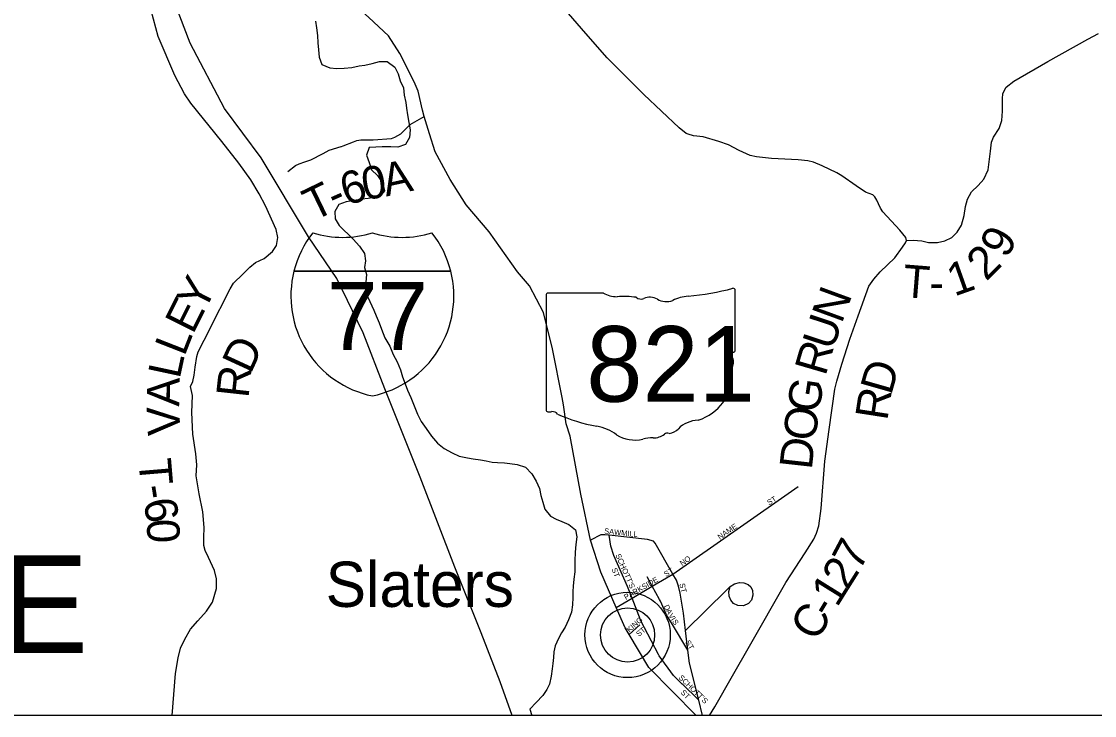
# Model space of a CAD drawing. Extents: x -22 to 431, y -18 to 160.
# Drawn here: x 323.412 to 325.283, y 147.68 to 148.89 of the extents above; entities that cross this region are included whole.
import ezdxf

# ---------------------------------------------------------------- set-up
doc = ezdxf.new("R2010")
doc.units = 0
for name, color, linetype in [('GM_X_Adjacent_County', 7, 'Continuous'), ('GM_X_Adjacent_County_Text', 7, 'Continuous'), ('GM_X_Airport_Location_Class_2', 7, 'Continuous'), ('GM_X_City_Street', 7, 'Continuous'), ('GM_X_City_Street_Text', 7, 'Continuous'), ('GM_X_County_Road', 7, 'Continuous'), ('GM_X_County_Road_Text', 7, 'Continuous'), ('GM_X_County_ROW', 7, 'Continuous'), ('GM_X_County_Subdivision', 7, 'Continuous'), ('GM_X_Minor_River_Text', 7, 'Continuous'), ('GM_X_Rail_Line', 7, 'Continuous'), ('GM_X_Rail_Line_Text', 7, 'Continuous'), ('GM_X_Section', 7, 'Continuous'), ('GM_X_Township_Road', 7, 'Continuous'), ('GM_X_Township_ROW', 7, 'Continuous'), ('GM_X_Township_Subdivision_Text', 7, 'Continuous')]:
    doc.layers.add(name, color=color, linetype=linetype)

msp = doc.modelspace()

# ---------------------------------------------------------------- linework, layer by layer
at = {"layer": 'GM_X_Adjacent_County_Text'}
for points in [[(324.9552, 148.5081), (324.9552, 148.5081), (324.954, 148.5131), (324.9434, 148.5263), (324.9142, 148.5581), (324.9101, 148.5642), (324.9063, 148.5718), (324.9032, 148.5782), (324.9002, 148.5839), (324.8964, 148.5877), (324.8839, 148.5926), (324.8672, 148.6032), (324.8422, 148.6206), (324.8335, 148.6263), (324.8081, 148.638), (324.793, 148.6444), (324.7831, 148.6471), (324.7665, 148.6489), (324.7195, 148.6511), (324.6934, 148.6538), (324.6824, 148.6564), (324.6635, 148.6647), (324.6449, 148.6749), (324.6279, 148.6806), (324.6006, 148.6885), (324.5839, 148.6908), (324.5745, 148.6934), (324.5707, 148.6945), (324.5585, 148.7044), (324.4971, 148.7623), (324.4331, 148.8263), (324.396, 148.8691), (324.3353, 148.9392)], [(324.6519, 147.7492), (324.6812, 147.8009), (324.7447, 147.9117), (324.7784, 147.9637), (324.7935, 147.9876), (324.7984, 147.9979), (324.8026, 148.0108), (324.8064, 148.0411), (324.8127, 148.1234), (324.8206, 148.1788), (324.8304, 148.2486), (324.8338, 148.263), (324.8425, 148.2926), (324.8561, 148.3362), (324.8712, 148.3768), (324.8897, 148.4284), (324.898, 148.4409), (324.909, 148.4535), (324.9347, 148.4778), (324.9484, 148.4964), (324.9533, 148.504), (324.9552, 148.5081)], [(324.6119, 147.6799), (324.6211, 147.695), (324.6519, 147.7492)]]:
    msp.add_lwpolyline(points, dxfattribs=at)
at = {"layer": 'GM_X_Airport_Location_Class_2'}
for p, q in [((324.3269, 148.413), (324.3269, 148.2129)), ((324.4267, 148.4164), (324.3302, 148.4164)), ((324.6565, 148.3167), (324.6565, 148.4214)), ((324.6565, 148.3167), (324.6565, 148.3167))]:
    msp.add_line(p, q, dxfattribs=at)
for centre, major_axis, start_param, end_param in [((324.5391, 148.6893), (0.3495, 0), 4.814394, 5.042369), ((324.6528, 148.4218), (0.00367, 0), 6.141152, 7.989035), ((324.3307, 148.4134), (0.00382, 0), 1.712693, 3.28349), ((324.4497, 148.4397), (0.037, 0), 4.042523, 4.731795), ((324.4619, 148.3041), (0.133, 0), 1.404758, 1.657858), ((324.4921, 148.4145), (0.0107, 0), 3.836095, 5.185415), ((324.5078, 148.3913), (0.0222, 0), 0.950623, 2.079405), ((324.5365, 148.423), (0.0267, 0), 4.081561, 5.145723), ((324.5837, 148.3553), (0.0703, 0), 1.699011, 2.107814), ((324.6556, 148.309), (0.00568, 0), 1.883978, 3.671073), ((324.6526, 148.3163), (0.00393, 0), 5.05454, 6.418171), ((324.6195, 148.2958), (0.0341, 0), 5.934695, 6.695948), ((324.6696, 148.2729), (0.0248, 0), 2.387724, 3.262537), ((324.5587, 148.2596), (0.0874, 0), 5.101752, 6.440018), ((324.3307, 148.2124), (0.00385, 0), 3.00124, 4.508301), ((324.3313, 148.2329), (0.0294, 0), 4.665946, 4.897461), ((324.3373, 148.2013), (0.0106, 0), 0.519207, 1.627899), ((324.4711, 148.3811), (0.2524, 0), 4.195997, 4.488961), ((324.3959, 148.123), (0.079, 0), 0.823519, 1.323587), ((324.5349, 148.1935), (0.0282, 0), 4.937069, 5.64225), ((324.5955, 148.1567), (0.0479, 0), 1.647645, 2.488434), ((324.4813, 148.2003), (0.0501, 0), 4.026481, 4.996735), ((324.5103, 148.1311), (0.0412, 0), 1.495662, 1.94098), ((324.5139, 148.1853), (0.0267, 0), 4.691044, 5.507374), ((324.5381, 148.166), (0.00752, 0), 1.147584, 2.315152)]:
    msp.add_ellipse(centre, major_axis=major_axis, ratio=0.8, start_param=start_param, end_param=end_param, dxfattribs=at)
at = {"layer": 'GM_X_County_Road'}
msp.add_lwpolyline([(324.5643, 147.7346), (324.564, 147.7349), (324.5487, 147.7499), (324.5237, 147.784), (324.5226, 147.7861)], dxfattribs=at)
at = {"layer": 'GM_X_County_ROW'}
for points in [[(324.3568, 148.2215), (324.3548, 148.2346), (324.3377, 148.3191), (324.3221, 148.3825), (324.2979, 148.4291), (324.2767, 148.4535), (324.2271, 148.5231), (324.1871, 148.5703), (324.1592, 148.6143), (324.1333, 148.6627), (324.1231, 148.6939), (324.1142, 148.7241), (324.1109, 148.7352), (324.1033, 148.7682), (324.0965, 148.7845), (324.0718, 148.8338), (324.0517, 148.8648), (324.0173, 148.897), (323.9862, 148.9254)], [(324.5886, 147.6799), (324.5059, 147.7638), (324.4716, 147.8211), (324.4646, 147.8328), (324.4489, 147.8685), (324.4221, 147.9298), (324.4042, 147.9856), (324.3875, 148.0659), (324.3685, 148.1671), (324.3616, 148.1885), (324.3568, 148.2215)]]:
    msp.add_lwpolyline(points, dxfattribs=at)
at = {"layer": 'GM_X_Minor_River_Text'}
for points in [[(323.856, 148.5271), (323.856, 148.5274), (323.8375, 148.5686), (323.8264, 148.5894), (323.8118, 148.6139), (323.7908, 148.6429), (323.7614, 148.6806), (323.7071, 148.7477), (323.696, 148.7639), (323.6792, 148.7957), (323.6499, 148.8637), (323.6378, 148.9088), (323.633, 148.944), (323.6305, 148.9899), (323.6319, 149.0536), (323.6328, 149.0885), (323.6311, 149.109), (323.6284, 149.1184), (323.6204, 149.1286)], [(324.9552, 148.5081), (324.967, 148.5088), (324.9818, 148.5074), (324.9935, 148.5048), (325.0095, 148.5046), (325.0223, 148.5077), (325.0344, 148.5131), (325.0434, 148.5226), (325.0513, 148.5348), (325.0557, 148.5519), (325.0582, 148.5671), (325.0615, 148.5801), (325.0683, 148.593), (325.0803, 148.6037), (325.0901, 148.6152), (325.0979, 148.6312), (325.1018, 148.6638), (325.1033, 148.6794), (325.107, 148.6881), (325.1171, 148.7034), (325.1215, 148.7174), (325.1229, 148.7334), (325.1224, 148.755), (325.1235, 148.7641), (325.1291, 148.7755), (325.1423, 148.7859), (325.2015, 148.8201), (325.2712, 148.8589), (325.2901, 148.869)], [(323.9696, 148.6722), (323.9727, 148.6732), (323.9908, 148.6802), (323.9965, 148.6825), (324.0033, 148.6837), (324.0253, 148.6838), (324.0571, 148.6856), (324.0631, 148.6883), (324.0733, 148.6941), (324.0831, 148.7036), (324.0898, 148.7101), (324.1142, 148.7241)], [(323.8765, 148.6284), (323.8897, 148.6388), (323.8961, 148.6419), (323.9059, 148.645), (323.9165, 148.6489), (323.9376, 148.6596), (323.9485, 148.6654), (323.9694, 148.6721), (323.9696, 148.6722)], [(323.7403, 148.3537), (323.7403, 148.3539), (323.7757, 148.4236), (323.7817, 148.4335), (323.7979, 148.4492), (323.8099, 148.4618), (323.8197, 148.4695), (323.8351, 148.4768), (323.8498, 148.4887), (323.8566, 148.4993), (323.8587, 148.513), (323.856, 148.5271)], [(323.6743, 147.6799), (323.6805, 147.7534), (323.6848, 147.7808), (323.6889, 147.7971), (323.6967, 147.8131), (323.7064, 147.8303), (323.7192, 147.8451), (323.7346, 147.8616), (323.7447, 147.8776), (323.7517, 147.9012), (323.7516, 147.9182), (323.7481, 147.933), (323.7377, 147.9557), (323.7323, 147.9678), (323.7296, 147.9761), (323.7299, 147.9901), (323.7305, 148.0076), (323.7281, 148.0348), (323.7214, 148.0663), (323.7163, 148.0977), (323.7173, 148.1171), (323.716, 148.136), (323.7105, 148.1705), (323.7091, 148.208), (323.71, 148.2376), (323.7068, 148.2535), (323.7106, 148.2623), (323.7131, 148.2733), (323.7149, 148.287), (323.7178, 148.3059), (323.72, 148.3139), (323.7305, 148.3345), (323.7403, 148.3537)], [(324.5695, 147.828), (324.642, 147.8992)], [(324.642, 147.8992), (324.6478, 147.9049), (324.6551, 147.9094), (324.6637, 147.9116), (324.6713, 147.9111), (324.6792, 147.9086), (324.684, 147.9041), (324.6868, 147.898), (324.6873, 147.8895), (324.6848, 147.8813), (324.6797, 147.8753), (324.6707, 147.871), (324.6613, 147.8719), (324.6534, 147.8752), (324.6487, 147.8808), (324.6459, 147.8878), (324.6456, 147.8959), (324.6478, 147.9047)]]:
    msp.add_lwpolyline(points, dxfattribs=at)
at = {"layer": 'GM_X_Rail_Line'}
msp.add_lwpolyline([(324.2676, 147.6799), (324.2465, 147.7384), (324.2135, 147.824), (324.1675, 147.9385), (324.1073, 148.0954), (324.0457, 148.2492), (324.0077, 148.347), (323.9615, 148.4417), (323.9126, 148.5147), (323.8297, 148.6521), (323.766, 148.738), (323.706, 148.852), (323.6803, 148.9187), (323.6662, 149.0139)], dxfattribs=at)
at = {"layer": 'GM_X_Rail_Line_Text'}
for p, q in [((323.887, 148.4548), (324.1603, 148.4548)), ((324.1603, 148.4548), (323.887, 148.4548)), ((324.1603, 148.4548), (323.887, 148.4548))]:
    msp.add_line(p, q, dxfattribs=at)
for centre, start, end in [((324.0592, 148.4112), 141.669, 165.8066), ((323.9718, 148.6911), 253.0091, 286.9909), ((324.0755, 148.6911), 253.0091, 286.9909), ((323.9882, 148.4112), 14.1934, 38.331), ((324.0592, 148.4112), 165.8066, 258.463), ((323.9882, 148.4112), 281.537, 14.1934)]:
    msp.add_arc(centre, 0.1776, start, end, dxfattribs=at)
at = {"layer": 'GM_X_Section'}
msp.add_line((331.7949, 147.6799), (319.5549, 147.6799), dxfattribs=at)
at = {"layer": 'GM_X_Township_Road'}
for radius in [0.0744, 0.0472]:
    msp.add_circle((324.4688, 147.8204), radius, dxfattribs=at)
at = {"layer": 'GM_X_Township_ROW'}
for points in [[(324.5477, 147.9264), (324.766, 148.0791)], [(324.5993, 147.6799), (324.5928, 147.7066), (324.5767, 147.7715), (324.5738, 147.7941), (324.5695, 147.828), (324.5664, 147.8584), (324.5616, 147.8863), (324.5603, 147.8932), (324.5578, 147.9052), (324.5539, 147.916), (324.5477, 147.9264), (324.5171, 147.9804), (324.5137, 147.9838), (324.5035, 147.9868), (324.4367, 147.9942), (324.4292, 147.9951), (324.4224, 147.9947), (324.4042, 147.9856)], [(324.5103, 147.8097), (324.4917, 147.8453), (324.4911, 147.8465), (324.4765, 147.8846), (324.4687, 147.9049), (324.4448, 147.9587), (324.4395, 147.9754), (324.4367, 147.9942)], [(324.4489, 147.8685), (324.4765, 147.8846), (324.5119, 147.9054), (324.5477, 147.9264)], [(324.5243, 147.8822), (324.5119, 147.9054), (324.5031, 147.922)], [(324.5738, 147.7941), (324.5472, 147.8388), (324.5364, 147.8555), (324.5259, 147.8792), (324.5243, 147.8822)], [(324.4716, 147.8211), (324.4903, 147.8381)], [(324.5226, 147.7861), (324.5225, 147.7863), (324.5103, 147.8097)], [(324.5928, 147.7066), (324.5643, 147.7346)]]:
    msp.add_lwpolyline(points, dxfattribs=at)
at = {"layer": 'GM_X_Township_Subdivision_Text'}
for points in [[(323.9248, 148.8903), (323.9264, 148.879), (323.928, 148.8657), (323.9285, 148.8529), (323.9298, 148.8404), (323.9307, 148.8275), (323.9358, 148.8147), (323.9494, 148.8091), (323.9616, 148.8081), (323.9744, 148.8086), (323.9877, 148.8099), (324.0005, 148.8127), (324.0104, 148.8139), (324.0236, 148.8164), (324.036, 148.8203), (324.0493, 148.8204), (324.0627, 148.8103), (324.0685, 148.7987), (324.072, 148.7866), (324.0782, 148.7741), (324.0794, 148.7613), (324.0822, 148.7488), (324.0831, 148.7389), (324.0851, 148.7272), (324.0875, 148.714), (324.0899, 148.7011), (324.0885, 148.6874), (324.0815, 148.6752), (324.0682, 148.6709), (324.0557, 148.6715), (324.041, 148.6714), (324.0296, 148.6709), (324.0179, 148.67), (324.0135, 148.657), (324.0182, 148.6438), (324.0221, 148.6314), (324.0328, 148.6212), (324.042, 148.6077), (324.0448, 148.5945), (324.0369, 148.5849), (324.0264, 148.5829), (324.0162, 148.5813), (324.0056, 148.5804), (323.9919, 148.578), (323.978, 148.5755), (323.9655, 148.5708), (323.9584, 148.5586), (323.9586, 148.5461), (323.9659, 148.5341)], [(323.9659, 148.5341), (323.99, 148.5105), (324.0011, 148.4981), (324.0099, 148.4853), (324.012, 148.4728), (324.0098, 148.461), (324.0137, 148.4489), (324.0123, 148.4357), (324.0113, 148.425), (324.0149, 148.4118), (324.0191, 148.402), (324.0261, 148.3865), (324.0304, 148.3767), (324.0354, 148.3646), (324.0397, 148.3533), (324.0455, 148.3386), (324.054, 148.3239), (324.0602, 148.3092), (324.0668, 148.2964), (324.073, 148.2828), (324.0765, 148.2703), (324.0808, 148.2582), (324.0851, 148.2473), (324.0909, 148.2341), (324.0963, 148.2201), (324.1025, 148.2054), (324.1087, 148.1926), (324.1176, 148.1802), (324.1268, 148.167), (324.1371, 148.1546), (324.149, 148.1456), (324.1627, 148.1378), (324.1752, 148.1323), (324.1897, 148.1294), (324.1995, 148.1276), (324.2124, 148.1255), (324.2219, 148.1241), (324.2325, 148.1219), (324.242, 148.1213), (324.2541, 148.1203), (324.2636, 148.1192), (324.2765, 148.1178), (324.2906, 148.1127), (324.3017, 148.1011), (324.3094, 148.0886), (324.3152, 148.0758), (324.3176, 148.0637), (324.3207, 148.052), (324.3242, 148.0399), (324.3342, 148.0275), (324.3441, 148.0223), (324.354, 148.0182), (324.3662, 148.0127), (324.378, 148.0037), (324.38, 147.9912), (324.3786, 147.9779), (324.3776, 147.965), (324.3767, 147.9495), (324.3769, 147.9302), (324.3751, 147.9176), (324.3741, 147.9055), (324.3734, 147.896), (324.3735, 147.8858), (324.3725, 147.8729), (324.3711, 147.86), (324.366, 147.8467), (324.36, 147.8337), (324.3533, 147.8241), (324.3481, 147.8142), (324.3426, 147.8017), (324.3404, 147.7907), (324.3394, 147.7812), (324.3384, 147.7705), (324.3373, 147.7611), (324.3355, 147.7485), (324.3327, 147.7348), (324.3282, 147.7253), (324.3207, 147.715), (324.3091, 147.7027), (324.2986, 147.6913), (324.3017, 147.6799)]]:
    msp.add_lwpolyline(points, dxfattribs=at)

# ---------------------------------------------------------------- texts
at = {"layer": 'GM_X_Adjacent_County'}
msp.add_text('Slaters', height=0.07891, rotation=0, dxfattribs=at).set_placement((323.9423, 147.8693))
at = {"layer": 'GM_X_Airport_Location_Class_2'}
msp.add_text('821', height=0.13184, dxfattribs=at).set_placement((324.3967, 148.227))
at = {"layer": 'GM_X_City_Street'}
for s, rotation, p in [('N', 69.898, (324.8422, 148.3618)), ('U', 71.8254, (324.8268, 148.3147)), ('R', 73.6884, (324.8138, 148.2704)), ('D', 74.0621, (324.9284, 148.2371)), ('G', 81.3006, (324.8026, 148.2059)), ('R', 81.2191, (324.9216, 148.1928)), ('O', 81.6834, (324.7954, 148.1566)), ('D', 83.6449, (324.7899, 148.1074)), ('7', 62.0229, (324.8732, 147.9303)), ('2', 57.8804, (324.8524, 147.8967)), ('1', 58.0884, (324.8339, 147.8671)), ('C', 59.9225, (324.7988, 147.8071)), ('-', 59.1125, (324.8221, 147.8473))]:
    msp.add_text(s, height=0.0568, rotation=rotation, dxfattribs=at).set_placement(p)
at = {"layer": 'GM_X_City_Street_Text'}
for s, rotation, p in [('6', 17.8228, (323.9784, 148.5681)), ('0', 9.0037, (324.0095, 148.5783)), ('A', 12.3791, (324.0476, 148.5845)), ('T', 25.7198, (323.9207, 148.541)), ('-', 23.9355, (323.9586, 148.5592)), ('9', 61.3628, (325.1301, 148.475)), ('2', 44.451, (325.0941, 148.436)), ('T', 355.431, (324.9471, 148.4098)), ('1', 19.5743, (325.0385, 148.4101)), ('Y', 62.9707, (323.7297, 148.381)), ('-', 0.7469, (324.9953, 148.4062)), ('E', 63.41, (323.7107, 148.3431)), ('L', 68.6514, (323.6958, 148.3047)), ('D', 65.3103, (323.8113, 148.274)), ('L', 77.9151, (323.6876, 148.2655)), ('R', 83.7624, (323.8075, 148.2322)), ('A', 88.6156, (323.6867, 148.2183)), ('V', 92.7476, (323.6891, 148.1694)), ('T', 274.7797, (323.6157, 148.1258)), ('-', 278.8795, (323.6198, 148.0791)), ('6', 281.0065, (323.6238, 148.0538)), ('0', 271.8218, (323.6302, 148.0218))]:
    msp.add_text(s, height=0.0568, rotation=rotation, dxfattribs=at).set_placement(p)
at = {"layer": 'GM_X_County_Road_Text'}
msp.add_text('NOBLE', height=0.17045, rotation=0, dxfattribs=at).set_placement((322.7558, 147.7889))
at = {"layer": 'GM_X_County_Subdivision'}
for s, rotation, p in [('ST', 32.7321, (324.7157, 148.0461)), ('NAME', 34.6236, (324.6298, 147.9861)), ('SAWMILL', 353.8563, (324.4275, 147.9972)), ("SCHOTT'S", 293.7821, (324.4473, 147.9596)), ('NO', 35.2226, (324.564, 147.9402)), ('ST', 291.7989, (324.4406, 147.9352)), ('ST', 31.6047, (324.5357, 147.9211)), ('PARKSIDE', 29.9506, (324.4658, 147.8812)), ('ST', 284.0298, (324.559, 147.9093)), ('D', 295.8515, (324.5314, 147.8704)), ('A', 296.7664, (324.5351, 147.8627)), ('KING', 41.4986, (324.4721, 147.8243)), ('V', 301.7222, (324.5393, 147.8545)), ('I', 302.5036, (324.5438, 147.8473)), ('S', 302.4775, (324.546, 147.8438)), ('ST', 39.8092, (324.4884, 147.8169)), ('ST', 299.755, (324.5689, 147.808)), ("SCHOTT'S", 315.6292, (324.5569, 147.7451)), ('ST', 315.0099, (324.5605, 147.7194))]:
    msp.add_text(s, height=0.00947, rotation=rotation, dxfattribs=at).set_placement(p)
at = {"layer": 'GM_X_Rail_Line_Text'}
msp.add_text('77', height=0.11837, dxfattribs=at).set_placement((323.9446, 148.3172))

doc.saveas('drawing.dxf')
